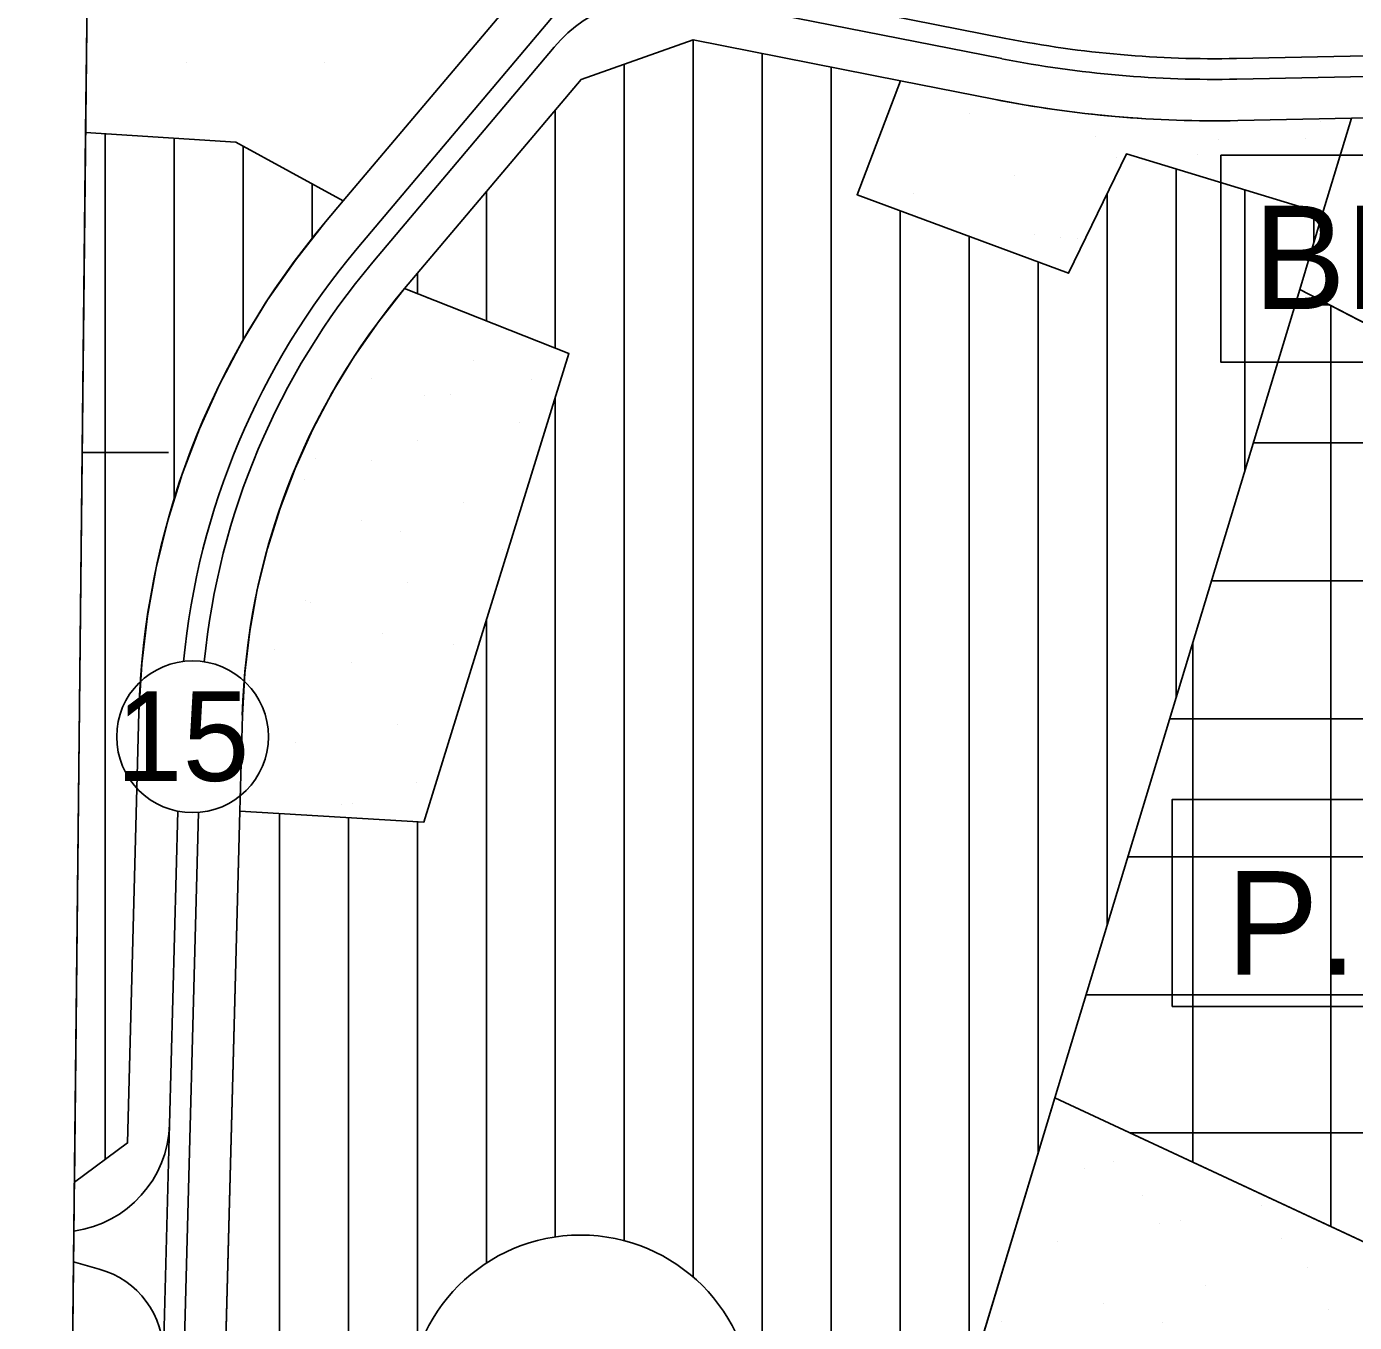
# Model space of a CAD drawing. Extents: x 419109 to 421295, y 4452223 to 4457798.
# Drawn here: x 419108.7 to 419301.3, y 4452873.9 to 4453061.8 of the extents above; entities that cross this region are included whole.
import ezdxf

# ---------------------------------------------------------------- set-up
doc = ezdxf.new("R2010")
doc.units = 0
for name, color, linetype in [('ADA', 7, 'Continuous'), ('ADAKENARI', 7, 'Continuous'), ('Default', 7, 'Continuous'), ('KALDIRIM', 7, 'Continuous'), ('KD_DAIRE', 7, 'Continuous'), ('KD_YGEN', 7, 'Continuous'), ('LJ_SEMBOL', 7, 'Continuous'), ('PAFTALAMA', 7, 'Continuous'), ('PL_AYA_PARK_DINLENME', 7, 'Continuous'), ('PL_K_BHA', 7, 'Continuous'), ('PL_K_PAZAR_ALANI', 7, 'Continuous'), ('PL_KON_MEV_350', 7, 'Continuous'), ('PL_SAY_ORTAOGRETIM', 7, 'Continuous'), ('SM_DAIRE', 7, 'Continuous'), ('SN_3_DERECE_KAYNAK_KORUMA', 7, 'Continuous'), ('TR_ORTAEGITIM', 7, 'Continuous'), ('TR_ORTAYOGUNKONUT', 7, 'Continuous'), ('TR_PARKALANI', 7, 'Continuous'), ('TR_PAZARLAMAAL', 7, 'Continuous')]:
    doc.layers.add(name, color=color, linetype=linetype)

# ---------------------------------------------------------------- blocks, each defined once
blk = doc.blocks.new('POINT_DISPLAY')
at = {"layer": 'Default'}
blk.add_line((0, 0), (0, 0), dxfattribs=at)

msp = doc.modelspace()

# ---------------------------------------------------------------- linework, layer by layer
at = {"layer": 'ADA'}
for p, q in [((419235.44, 4453053.88), (419229.15, 4453037.37)), ((419300.84, 4453048.47), (419296.65, 4453034.64)), ((419139.08, 4453044.97), (419117.29, 4453046.39)), ((419154.64, 4453036.48), (419139.08, 4453044.97)), ((419259.8, 4453026), (419268.2, 4453043.3)), ((419268.2, 4453043.3), (419296.65, 4453034.64)), ((419229.15, 4453037.37), (419259.8, 4453026)), ((419296.65, 4453034.64), (419293.32, 4453023.62)), ((419296.65, 4453034.64), (419296.62, 4453034.65)), ((419187.35, 4453014.34), (419163.54, 4453023.76)), ((419293.32, 4453023.62), (419257.84, 4452906.47)), ((419293.32, 4453023.62), (419325.56, 4453006.95)), ((419166.33, 4452946.43), (419187.35, 4453014.34)), ((419139.64, 4452948), (419166.33, 4452946.43)), ((419257.84, 4452906.47), (419231.01, 4452817.88)), ((419257.84, 4452906.47), (419311.59, 4452881.39))]:
    msp.add_line(p, q, dxfattribs=at)
at = {"layer": 'ADAKENARI'}
for p, q in [((419183.33, 4453070.48), (419154.64, 4453036.48)), ((419189.13, 4453054.1), (419205.39, 4453059.81)), ((419205.39, 4453059.81), (419235.44, 4453053.88)), ((419163.54, 4453023.76), (419189.13, 4453054.1)), ((419235.44, 4453053.88), (419248.99, 4453051.21)), ((419284.34, 4453048.13), (419300.84, 4453048.47)), ((419300.84, 4453048.47), (419305.54, 4453048.57)), ((419154.64, 4453036.48), (419152.07, 4453033.43)), ((419125.01, 4452962.32), (419123.36, 4452899.91)), ((419139.64, 4452948), (419140.01, 4452961.92)), ((419135.39, 4452787.23), (419139.64, 4452948)), ((419123.36, 4452899.91), (419115.66, 4452894.21))]:
    msp.add_line(p, q, dxfattribs=at)
for centre, radius, start, end in [((419280.91, 4453213.09), 165, 258.8455, 271.1911), ((419239.97, 4452959.28), 115, 139.8498, 178.4854), ((419239.97, 4452959.28), 100, 139.8498, 178.4854)]:
    msp.add_arc(centre, radius, start, end, dxfattribs=at)
at = {"layer": 'KALDIRIM'}
for p, q in [((419192.18, 4453071.67), (419156.66, 4453029.57)), ((419250.73, 4453060.04), (419213.16, 4453067.45)), ((419250.15, 4453057.1), (419205.5, 4453065.9)), ((419185.24, 4453058.78), (419158.95, 4453027.62)), ((419305.35, 4453057.57), (419284.15, 4453057.13)), ((419305.41, 4453054.57), (419284.22, 4453054.13)), ((419133.63, 4452947.83), (419129.39, 4452787.39)), ((419130.64, 4452948.01), (419129.44, 4452902.6)), ((419129.44, 4452902.6), (419126.39, 4452787.47)), ((419119.24, 4452881.64), (419115.54, 4452882.66))]:
    msp.add_line(p, q, dxfattribs=at)
for centre, radius, start, end in [((419201.41, 4453045.14), 21.15, 78.8455, 139.8509), ((419280.91, 4453213.09), 156, 258.8455, 271.1911), ((419280.91, 4453213.09), 159, 258.8455, 271.1911), ((419239.98, 4452959.28), 109, 139.8479, 174.5032), ((419239.97, 4452959.27), 106, 139.8509, 174.3737), ((419113.39, 4452903.03), 16.05, 277.8579, 358.4855), ((419115.85, 4452869.39), 12.71, 358.4855, 74.5201)]:
    msp.add_arc(centre, radius, start, end, dxfattribs=at)
at = {"layer": 'KD_DAIRE'}
msp.add_circle((419132.79, 4452958.8), 11, dxfattribs=at)
at = {"layer": 'LJ_SEMBOL'}
msp.add_line((419281.91, 4453013.1), (419281.91, 4453013.1), dxfattribs=at)
msp.add_lwpolyline([(419281.91, 4453043.1), (419331.91, 4453043.1), (419331.91, 4453013.1), (419281.91, 4453013.1), (419281.91, 4453043.1), (419331.91, 4453043.1)], dxfattribs=at)
msp.add_lwpolyline([(419274.81, 4452919.69), (419304.81, 4452919.69), (419304.81, 4452949.69), (419274.81, 4452949.69)], close=True, dxfattribs=at)
at = {"layer": 'PAFTALAMA'}
for q in [(419116.79, 4453000), (419129.29, 4453000)]:
    msp.add_line((419116.79, 4453000), q, dxfattribs=at)
msp.add_lwpolyline([(419138.44, 4455021.89), (419108.72, 4452245.78), (421237.47, 4452223.29), (421266.41, 4454999.4)], dxfattribs=at)
at = {"layer": 'PL_AYA_PARK_DINLENME'}
for points in [[(419296.65, 4453034.64), (419268.2, 4453043.3), (419259.8, 4453026), (419229.15, 4453037.37), (419235.44, 4453053.88), (419248.99, 4453051.21), (419253.36, 4453050.41), (419257.75, 4453049.72), (419262.16, 4453049.16), (419266.58, 4453048.72), (419271.02, 4453048.39), (419275.45, 4453048.18), (419279.9, 4453048.09), (419284.34, 4453048.13), (419300.84, 4453048.47)], [(419140.01, 4452961.92), (419140.36, 4452968.04), (419141.08, 4452974.13), (419142.18, 4452980.16), (419143.64, 4452986.11), (419145.47, 4452991.96), (419147.65, 4452997.69), (419150.17, 4453003.27), (419153.04, 4453008.69), (419156.23, 4453013.92), (419159.73, 4453018.95), (419163.54, 4453023.76), (419163.54, 4453023.76), (419187.35, 4453014.34), (419166.33, 4452946.43), (419139.64, 4452948)], [(419231.01, 4452817.88), (419257.84, 4452906.47), (419311.59, 4452881.39), (419299.09, 4452839.71), (419270.63, 4452854.26), (419247.99, 4452809.79)]]:
    msp.add_lwpolyline(points, close=True, dxfattribs=at)
at = {"layer": 'PL_K_BHA'}
msp.add_lwpolyline([(419300.84, 4453048.47), (419305.54, 4453048.57), (419307.15, 4453048.59), (419308.76, 4453048.6), (419310.37, 4453048.6), (419311.98, 4453048.58), (419313.59, 4453048.54), (419315.19, 4453048.49), (419316.8, 4453048.42), (419318.41, 4453048.33), (419318.41, 4453048.33), (419325.56, 4453006.95), (419293.32, 4453023.62), (419296.65, 4453034.64)], close=True, dxfattribs=at)
at = {"layer": 'PL_K_PAZAR_ALANI'}
msp.add_lwpolyline([(419257.84, 4452906.47), (419293.32, 4453023.62), (419325.56, 4453006.95), (419331.27, 4452969.87), (419311.59, 4452881.39)], close=True, dxfattribs=at)
at = {"layer": 'PL_KON_MEV_350'}
msp.add_line((419117.29, 4453046.39), (419115.66, 4452894.21), dxfattribs=at)
for points in [[(419135.39, 4452787.23), (419139.64, 4452948), (419166.33, 4452946.43), (419187.35, 4453014.34), (419163.54, 4453023.76), (419163.54, 4453023.76), (419189.13, 4453054.1), (419205.39, 4453059.81), (419235.44, 4453053.88), (419229.15, 4453037.37), (419259.8, 4453026), (419268.2, 4453043.3), (419296.65, 4453034.64), (419293.32, 4453023.62), (419257.84, 4452906.47), (419231.01, 4452817.88)], [(419115.66, 4452894.21), (419123.36, 4452899.91), (419125.01, 4452962.32), (419125.42, 4452969.35), (419126.25, 4452976.35), (419127.51, 4452983.29), (419129.19, 4452990.13), (419131.29, 4452996.86), (419133.8, 4453003.45), (419136.7, 4453009.87), (419140, 4453016.1), (419143.66, 4453022.12), (419147.7, 4453027.9), (419152.07, 4453033.43), (419154.64, 4453036.48), (419139.08, 4453044.97), (419117.29, 4453046.39)]]:
    msp.add_lwpolyline(points, dxfattribs=at)
at = {"layer": 'PL_SAY_ORTAOGRETIM'}
msp.add_line((419118.18, 4453129.38), (419117.29, 4453046.39), dxfattribs=at)
msp.add_lwpolyline([(419117.29, 4453046.39), (419139.08, 4453044.97), (419154.64, 4453036.48), (419183.33, 4453070.48), (419191.39, 4453087.99), (419197.34, 4453124.46), (419161.48, 4453129.67), (419118.18, 4453129.38)], dxfattribs=at)
at = {"layer": 'SM_DAIRE'}
msp.add_circle((419189.04, 4452861.56), 25, dxfattribs=at)
at = {"layer": 'SN_3_DERECE_KAYNAK_KORUMA'}
msp.add_lwpolyline([(419126.5, 4453906.07), (419108.72, 4452245.78), (420357.81, 4452232.59)], dxfattribs=at)
at = {"layer": 'TR_ORTAYOGUNKONUT'}
for p, q in [((419205.39, 4452880.46), (419205.39, 4453059.81)), ((419215.39, 4452734.55), (419215.39, 4453057.83)), ((419195.39, 4452885.73), (419195.39, 4453056.29)), ((419225.39, 4452730.62), (419225.39, 4453055.86)), ((419235.39, 4453053.75), (419235.39, 4453053.89)), ((419185.39, 4453015.12), (419185.39, 4453049.66)), ((419120.13, 4452897.51), (419120.13, 4453046.2)), ((419130.13, 4452993.14), (419130.13, 4453045.55)), ((419140.13, 4453016.32), (419140.13, 4453044.39)), ((419275.39, 4452964.43), (419275.39, 4453041.11)), ((419150.13, 4453030.97), (419150.13, 4453038.94)), ((419175.39, 4453019.07), (419175.39, 4453037.81)), ((419265.39, 4452931.4), (419265.39, 4453037.52)), ((419285.39, 4452997.45), (419285.39, 4453038.07)), ((419235.39, 4452832.33), (419235.39, 4453035.06)), ((419295.39, 4453030.47), (419295.39, 4453035.03)), ((419245.39, 4452865.36), (419245.39, 4453031.35)), ((419165.39, 4453023.02), (419165.39, 4453025.95)), ((419255.39, 4452898.38), (419255.39, 4453027.64)), ((419185.39, 4452886.29), (419185.39, 4453007.99)), ((419175.39, 4452882.5), (419175.39, 4452975.69)), ((419145.39, 4452764.11), (419145.39, 4452947.66)), ((419155.39, 4452758.13), (419155.39, 4452947.07)), ((419165.39, 4452869.67), (419165.39, 4452946.48))]:
    msp.add_line(p, q, dxfattribs=at)
at = {"layer": 'TR_PAZARLAMAAL'}
for p, q in [((419292.64, 4453021.39), (419297.64, 4453021.39)), ((419297.84, 4452887.8), (419297.84, 4453021.28)), ((419286.58, 4453001.39), (419326.42, 4453001.39)), ((419280.53, 4452981.39), (419329.49, 4452981.39)), ((419277.84, 4452897.14), (419277.84, 4452972.52)), ((419274.47, 4452961.39), (419329.38, 4452961.39)), ((419268.41, 4452941.39), (419324.93, 4452941.39)), ((419262.36, 4452921.39), (419320.49, 4452921.39)), ((419268.74, 4452901.39), (419316.04, 4452901.39))]:
    msp.add_line(p, q, dxfattribs=at)

# ---------------------------------------------------------------- block references
at = {"layer": 'TR_ORTAEGITIM', "xscale": 0.1, "yscale": 0.10000000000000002}
for p in [(419131.86, 4453056.48), (419151.86, 4453056.48)]:
    msp.add_blockref('POINT_DISPLAY', p, dxfattribs=at)
at = {"layer": 'TR_PARKALANI', "xscale": 0.1, "yscale": 0.10000000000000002}
for p in [(419245.38, 4453049.17), (419296.35, 4453048.01), (419263.7, 4453045.79), (419281.58, 4453045.4), (419294.11, 4453045.51), (419278.47, 4453043.19), (419266.81, 4453042.8), (419252.04, 4453040.19), (419237.26, 4453037.59), (419254.81, 4453031.68), (419258.7, 4453031.21), (419261.09, 4453031.02), (419166.88, 4453022.31), (419173.54, 4453013.33), (419158.77, 4453010.72), (419182, 4453010.53), (419170.23, 4453008.46), (419166.36, 4453008.21), (419180.2, 4453004.35), (419165.43, 4453001.74), (419150.65, 4452999.14), (419158.73, 4452998.82), (419148.98, 4452996.05), (419172.09, 4452992.76), (419157.32, 4452990.16), (419162.89, 4452988.52), (419177.66, 4452985.91), (419163.98, 4452981.18), (419149.2, 4452978.57), (419149.84, 4452978.3), (419160.28, 4452973.74), (419170.64, 4452972.2), (419174.19, 4452972.62), (419144.64, 4452971.43), (419155.86, 4452969.59), (419141.09, 4452966.99), (419162.52, 4452960.61), (419147.75, 4452958.01), (419141.17, 4452951.73), (419165.29, 4452952.1), (419154.41, 4452949.03), (419155.94, 4452949.12), (419266.36, 4452897.26), (419262.07, 4452896.2), (419270.49, 4452892.34), (419287.79, 4452890.88), (419273.02, 4452888.28), (419275.98, 4452888.67), (419258.25, 4452885.67), (419290.75, 4452886.07), (419294.45, 4452881.9), (419279.68, 4452879.3), (419264.91, 4452876.69), (419297.43, 4452875.79), (419250.14, 4452874.09), (419273.37, 4452873.9)]:
    msp.add_blockref('POINT_DISPLAY', p, dxfattribs=at)

# ---------------------------------------------------------------- texts
at = {"layer": 'KD_YGEN'}
msp.add_text('15', height=13, dxfattribs=at).set_placement((419121.69, 4452952.4))
at = {"layer": 'LJ_SEMBOL'}
for s, p in [('BHA', (419286.61, 4453020.79)), ('P.', (419282.67, 4452924.32))]:
    msp.add_text(s, height=15, dxfattribs=at).set_placement(p)

doc.saveas('drawing.dxf')
